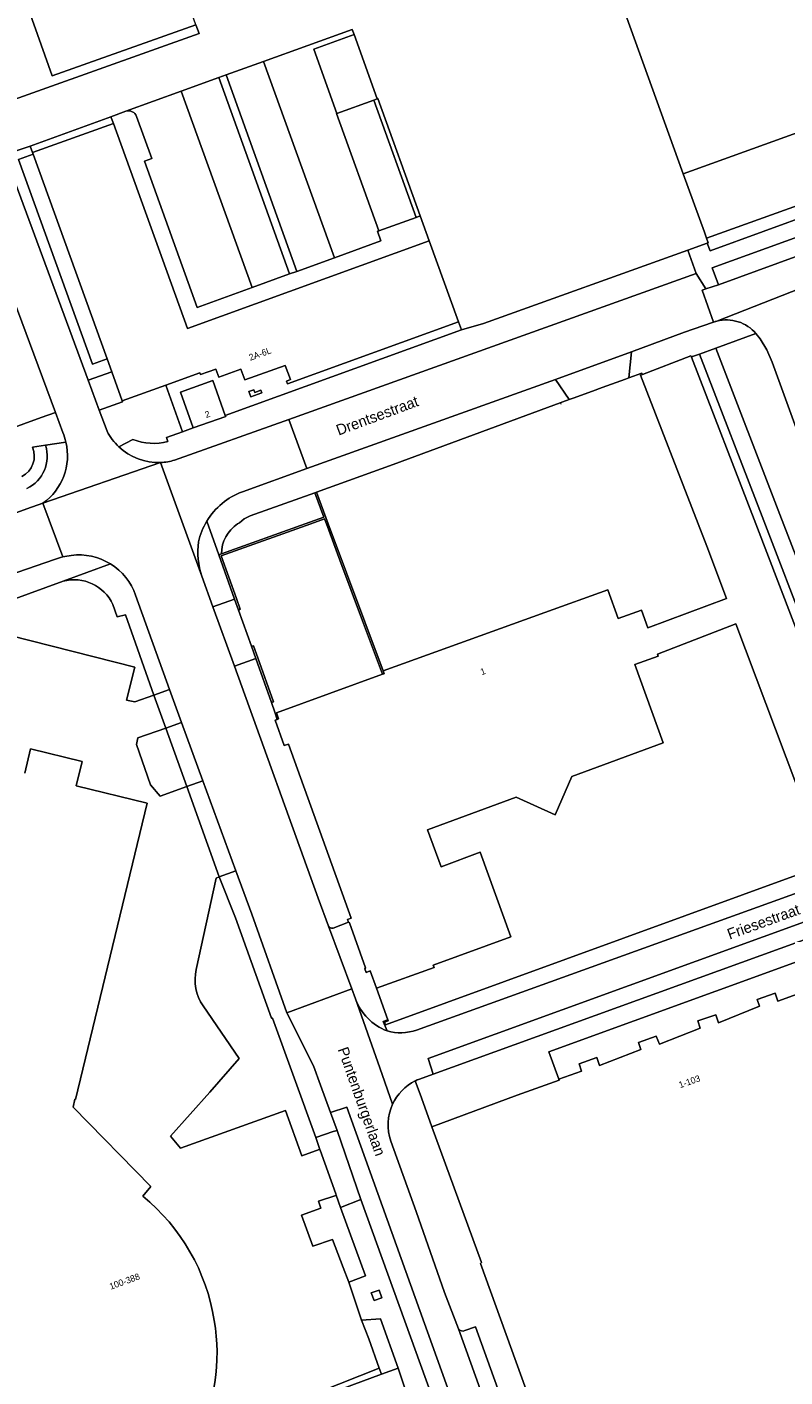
# Model space of a CAD drawing. Header units: metres. Extents: x 151448 to 154749, y 463108 to 465296.
# Tile 273 of 449: x 154119 to 154207, y 463401 to 463558. Entities that reach past the tile are written whole.
import ezdxf
from ezdxf.enums import TextEntityAlignment as Align

# ---------------------------------------------------------------- set-up
doc = ezdxf.new("R2010")
doc.units = ezdxf.units.M
for name, color, linetype, lineweight in [('B-PV-GR-BEPLANTING_CULTUUR_BODEMBEDEKKER-GV', 253, 'Continuous', 9), ('B-PV-GR-BEPLANTING_CULTUUR_BOSPLANTSOEN-GV', 253, 'Continuous', 9), ('B-PV-GR-GROENVOORZIENING-GV', 253, 'Continuous', 9), ('B-PV-GR-HAAG-GV', 253, 'Continuous', 9), ('B-PV-IE-TERREINAFSCHEIDING_KUNSTMATIG_HEKWERK-G', 253, 'Continuous', 9), ('B-PV-IE-TERREINAFSCHEIDING_KUNSTMATIG_MUUR-G', 253, 'Continuous', 9), ('B-PV-IE-TERREINAFSCHEIDING_KUNSTMATIG_MUUR-GV', 253, 'Continuous', 9), ('B-PV-OG-BEBOUWING-GV', 1, 'Continuous', 9), ('B-PV-OG-BEBOUWING-T18', 2, 'Continuous', 9), ('B-PV-OG-TERREIN_BEGROEID-GV', 253, 'Continuous', 9), ('B-PV-OG-TERREIN_ERF-GV', 253, 'Continuous', 9), ('B-PV-OG-TOPOGRAFIE-T18', 2, 'Continuous', 9), ('B-PV-VH-GESLOTENVERHARDING_ASFALT-GV', 253, 'Continuous', 9), ('B-PV-VH-OPENVERHARDING_BETONSTRAATSTEEN-GV', 253, 'Continuous', 9), ('B-PV-VH-OPENVERHARDING_STRAATBAKSTEEN-GV', 253, 'Continuous', 9), ('B-PV-VH-OPENVERHARDING_TEGEL-GV', 253, 'Continuous', 9)]:
    doc.layers.add(name, color=color, linetype=linetype, lineweight=lineweight)
doc.styles.add('Drong', font='txt', dxfattribs={"height": 1.8})

msp = doc.modelspace()

# ---------------------------------------------------------------- linework, layer by layer
at = {"layer": 'B-PV-GR-BEPLANTING_CULTUUR_BODEMBEDEKKER-GV', "flags": 128}
for points in [[(154224.104, 463468.494), (154223.727, 463469.501), (154223.291, 463470.779), (154216.738, 463488.872), (154216.243, 463490.244), (154211.634, 463488.557), (154206.82, 463501.081), (154199.345, 463520.417), (154197.464, 463519.735)], [(154197.464, 463519.735), (154204.954, 463500.36), (154210.114, 463486.936), (154213.748, 463488.266), (154222.766, 463464.458), (154224.146, 463464.937)], [(154123.459, 463493.333), (154111.757, 463489.074), (154111.605, 463488.474), (154112.385, 463488.277), (154131.802, 463483.332), (154130.839, 463479.489), (154131.787, 463479.291), (154134.003, 463480.082)], [(154134.003, 463480.082), (154130.7, 463489.44), (154129.745, 463489.18), (154129.25, 463490.613)], [(154224.146, 463464.937), (154222.766, 463464.458), (154221.82, 463464.132), (154221.822, 463464.127), (154212.134, 463460.572), (154209.605, 463459.465), (154160.934, 463441.765), (154160.829, 463442.045), (154161.266, 463442.203), (154161.214, 463442.31)], [(154164.567, 463441.143), (154218.82, 463460.702), (154219.263, 463460.877), (154220.108, 463461.211), (154220.664, 463461.438)], [(154139.741, 463443.967), (154143.918, 463437.834), (154140.516, 463433.937), (154135.94, 463428.802), (154137.094, 463427.403), (154149.335, 463431.784), (154151.236, 463426.527), (154153.255, 463427.238), (154153.317, 463427.26), (154152.868, 463428.633), (154147.814, 463442.51), (154147.697, 463442.509), (154143.498, 463454.183), (154141.608, 463458.942), (154141.279, 463458.792), (154138.952, 463448.174)], [(154161.214, 463442.31), (154160.685, 463442.12), (154161.131, 463441.043)]]:
    msp.add_lwpolyline(points, dxfattribs=at)
at = {"layer": 'B-PV-GR-BEPLANTING_CULTUUR_BODEMBEDEKKER-GV'}
for points in [[(154129.25, 463490.613, 0.363656), (154123.459, 463493.333)], [(154138.952, 463448.174, 0.2113262), (154139.741, 463443.967)], [(154161.131, 463441.043, 0.1577435), (154164.567, 463441.143)]]:
    msp.add_lwpolyline(points, format="xyb", dxfattribs=at)
at = {"layer": 'B-PV-GR-BEPLANTING_CULTUUR_BODEMBEDEKKER-GV', "flags": 128}
for points in [[(154137.861, 463469.452), (154135.409, 463476.251), (154132.168, 463475.137), (154131.99, 463474.333), (154133.63, 463469.637), (154134.754, 463468.329)], [(154156.681, 463411.842), (154158.607, 463412.556), (154155.718, 463420.525), (154155.232, 463421.929), (154155.182, 463421.912), (154153.177, 463421.249), (154153.446, 463420.418), (154151.169, 463419.635), (154152.489, 463416.017), (154154.79, 463416.771), (154156.013, 463413.548)], [(154162.41, 463401.831), (154160.373, 463407.543), (154158.167, 463407.413), (154159.003, 463405.222), (154160.218, 463401.822), (154160.481, 463401.114)]]:
    msp.add_lwpolyline(points, close=True, dxfattribs=at)
at = {"layer": 'B-PV-GR-BEPLANTING_CULTUUR_BOSPLANTSOEN-GV', "flags": 128}
msp.add_lwpolyline([(154103.043, 463505.844), (154105.703, 463506.821), (154109.225, 463508.115), (154120.93, 463512.361), (154122.56, 463512.953), (154116.123, 463530.263)], dxfattribs=at)
at = {"layer": 'B-PV-GR-GROENVOORZIENING-GV', "flags": 128}
for points in [[(154141.559, 463551.887), (154149.792, 463529.054), (154150.638, 463529.361), (154142.405, 463552.193)], [(154159.584, 463549.269), (154164.516, 463535.635), (154164.992, 463535.806), (154160.06, 463549.441), (154159.99, 463549.416)], [(154119.966, 463542.995), (154119.903, 463543.169), (154119.626, 463543.933), (154117.407, 463543.195), (154116.705, 463542.962), (154126.391, 463516.699), (154129.118, 463517.692), (154128.579, 463519.182), (154126.883, 463518.569), (154118.278, 463542.385)], [(154222.766, 463464.458), (154213.748, 463488.266), (154210.114, 463486.936), (154204.954, 463500.36), (154197.464, 463519.735), (154196.666, 463519.445), (154196.524, 463519.394), (154204.021, 463500), (154209.534, 463485.659), (154213.163, 463486.987), (154221.82, 463464.132)], [(154160.527, 463409.993), (154160.206, 463410.898), (154159.301, 463410.577), (154159.622, 463409.674)], [(154160.481, 463401.114), (154160.218, 463401.822), (154153.286, 463399.087), (154145.965, 463396.567), (154145.057, 463396.263), (154145.347, 463395.492)]]:
    msp.add_lwpolyline(points, close=True, dxfattribs=at)
for points in [[(154137.356, 463510.71), (154135.418, 463516.136), (154130.344, 463514.301), (154130.384, 463514.193), (154127.67, 463513.231), (154128.577, 463510.77)], [(154129.932, 463508.959), (154131.581, 463509.809)], [(154135.649, 463509.559), (154135.477, 463510.039), (154137.356, 463510.71)]]:
    msp.add_lwpolyline(points, dxfattribs=at)
at = {"layer": 'B-PV-GR-GROENVOORZIENING-GV'}
for points in [[(154128.577, 463510.77, 0.0846227), (154129.932, 463508.959)], [(154131.581, 463509.809, 0.1573355), (154135.649, 463509.559)]]:
    msp.add_lwpolyline(points, format="xyb", dxfattribs=at)
at = {"layer": 'B-PV-GR-HAAG-GV', "flags": 128}
for points in [[(154222.766, 463464.458), (154213.748, 463488.266), (154210.114, 463486.936), (154204.954, 463500.36), (154197.464, 463519.735), (154196.666, 463519.445), (154196.524, 463519.394), (154204.021, 463500), (154209.534, 463485.659), (154213.163, 463486.987), (154221.82, 463464.132)], [(154160.218, 463401.822), (154153.286, 463399.087), (154145.965, 463396.567), (154145.057, 463396.263), (154145.347, 463395.492), (154160.481, 463401.114)]]:
    msp.add_lwpolyline(points, close=True, dxfattribs=at)
at = {"layer": 'B-PV-IE-TERREINAFSCHEIDING_KUNSTMATIG_HEKWERK-G', "flags": 128}
for points in [[(154137.356, 463510.71), (154135.418, 463516.136)], [(154138.58, 463511.147), (154137.356, 463510.71)], [(154160.934, 463441.765), (154209.605, 463459.465), (154212.134, 463460.572)]]:
    msp.add_lwpolyline(points, dxfattribs=at)
at = {"layer": 'B-PV-IE-TERREINAFSCHEIDING_KUNSTMATIG_MUUR-G', "flags": 128}
msp.add_lwpolyline([(154181.284, 463514.079), (154181.348, 463513.931)], dxfattribs=at)
at = {"layer": 'B-PV-IE-TERREINAFSCHEIDING_KUNSTMATIG_MUUR-GV', "flags": 128}
for points in [[(154152.722, 463503.612), (154153.784, 463500.774), (154151.618, 463500), (154141.877, 463496.518), (154141.56, 463496.405), (154143.404, 463491.226), (154143.857, 463489.953), (154144.066, 463490.071), (154143.622, 463491.303), (154141.827, 463496.284), (154152.257, 463500), (154153.86, 463500.571), (154154.073, 463500), (154155.656, 463495.772), (154158.288, 463488.738), (154160.149, 463483.767), (154160.62, 463482.508), (154160.805, 463482.575), (154160.687, 463482.903), (154154.286, 463500), (154152.909, 463503.679)], [(154145.368, 463485.772), (154145.881, 463484.328), (154147.692, 463479.232), (154147.932, 463479.318), (154146.106, 463484.408), (154145.607, 463485.799)]]:
    msp.add_lwpolyline(points, close=True, dxfattribs=at)
at = {"layer": 'B-PV-OG-BEBOUWING-GV', "flags": 128}
for points in [[(154234.804, 463546.347), (154234.555, 463547.041), (154247.24, 463551.594), (154245.79, 463555.571), (154242.073, 463558.353), (154243.598, 463560.324), (154235.227, 463566.501), (154213.376, 463582.627), (154207.275, 463587.129), (154202.328, 463580.426), (154200.914, 463578.51), (154227.573, 463558.837), (154228.987, 463560.754), (154233.372, 463557.518), (154234.352, 463554.708), (154195.569, 463540.713), (154198.025, 463533.912), (154198.278, 463533.207), (154229.034, 463544.261), (154234.808, 463546.336)], [(154130.821, 463580.803), (154128.132, 463579.847), (154127.793, 463579.727), (154127.434, 463579.599), (154127.184, 463579.511), (154126.915, 463579.415), (154126.57, 463579.293), (154126.331, 463579.208), (154125.993, 463579.088), (154124.869, 463578.688), (154114.095, 463574.861), (154122.184, 463552.091), (154138.91, 463558.032)], [(154159.99, 463549.416), (154157.291, 463556.887), (154152.598, 463555.192), (154155.297, 463547.721), (154159.584, 463549.269)], [(154119.966, 463542.995), (154128.579, 463519.182), (154129.118, 463517.692), (154130.344, 463514.301), (154135.418, 463516.136), (154139.378, 463517.569), (154139.452, 463517.365), (154141.216, 463518.004), (154141.555, 463517.068), (154144.138, 463518.002), (154144.597, 463516.734), (154149.292, 463518.432), (154149.894, 463516.768), (154149.443, 463516.604), (154149.554, 463516.297), (154169.446, 463523.492), (154166.042, 463532.901), (154137.932, 463522.733), (154129.309, 463546.571), (154119.903, 463543.169)], [(154137.097, 463515.299), (154138.58, 463511.147), (154142.365, 463512.499), (154142.323, 463512.616), (154140.882, 463516.651)], [(154145.074, 463515.372), (154145.303, 463514.759), (154146.584, 463515.235), (154146.473, 463515.533), (154145.77, 463515.272), (154145.652, 463515.587)]]:
    msp.add_lwpolyline(points, close=True, dxfattribs=at)
for points in [[(154209.534, 463485.659), (154204.021, 463500), (154196.524, 463519.394), (154196.464, 463519.549), (154190.826, 463517.355), (154190.618, 463517.274), (154197.3, 463500), (154198.305, 463497.402), (154200.592, 463491.311), (154191.465, 463487.917), (154190.735, 463489.946), (154188.016, 463488.987), (154186.809, 463492.313), (154179.492, 463489.706), (154160.687, 463482.903), (154160.805, 463482.575), (154160.62, 463482.508), (154148.263, 463478.037), (154148.526, 463477.313), (154148.351, 463477.249), (154148.117, 463477.165), (154149.183, 463474.218), (154149.652, 463474.388), (154156.973, 463454.152), (154156.531, 463453.992), (154156.64, 463453.692), (154156.643, 463453.683), (154156.783, 463453.592), (154158.619, 463448.376), (154158.557, 463448.251), (154158.705, 463447.841), (154159.166, 463448.008), (154159.891, 463446.004), (154166.593, 463448.429), (154166.496, 463448.696), (154175.526, 463451.963), (154171.961, 463461.816), (154167.404, 463460.132), (154165.82, 463464.419), (154176.144, 463468.235), (154180.68, 463466.171), (154182.614, 463470.626), (154193.252, 463474.557), (154189.956, 463483.641), (154192.656, 463484.605), (154192.564, 463484.861), (154201.701, 463488.358), (154212.134, 463460.572)], [(154132.727, 463421.827), (154133.644, 463422.953), (154124.615, 463432.161), (154124.814, 463433.085), (154124.894, 463433.073), (154133.232, 463467.54), (154124.963, 463469.555), (154125.678, 463472.368), (154119.656, 463473.823), (154119, 463471.011)], [(154210.507, 463445.934), (154206.585, 463444.485), (154206.259, 463445.418), (154204.185, 463444.702), (154204.442, 463443.91), (154199.67, 463441.993), (154199.354, 463442.925), (154197.25, 463442.2), (154197.536, 463441.369), (154192.793, 463439.513), (154192.432, 463440.422), (154190.373, 463439.697), (154190.621, 463438.89), (154185.843, 463437), (154185.536, 463437.934), (154183.461, 463437.202), (154183.73, 463436.372), (154181.098, 463435.412), (154181.144, 463435.294), (154176.26, 463433.57), (154166.352, 463429.893), (154172.119, 463414.105), (154171.981, 463414.005), (154181.456, 463387.85)]]:
    msp.add_lwpolyline(points, dxfattribs=at)
at = {"layer": 'B-PV-OG-BEBOUWING-GV'}
for points in [[(154141.044, 463407.362, 0.1839312), (154132.727, 463421.827)], [(154138.956, 463393.28, 0.157497), (154141.044, 463407.362)]]:
    msp.add_lwpolyline(points, format="xyb", dxfattribs=at)
at = {"layer": 'B-PV-OG-TERREIN_BEGROEID-GV', "flags": 128}
msp.add_lwpolyline([(154199.345, 463520.417), (154206.82, 463501.081), (154211.634, 463488.557), (154216.243, 463490.244), (154215.332, 463492.765), (154212.134, 463491.627), (154211.214, 463494.195), (154214.397, 463495.352), (154209.782, 463508.127), (154205.911, 463518.807), (154205.288, 463520.216), (154204.528, 463521.512), (154204.031, 463522.115)], close=True, dxfattribs=at)
for points in [[(154123.422, 463510.635), (154122.56, 463512.953), (154120.93, 463512.361), (154109.225, 463508.115), (154105.703, 463506.821), (154103.043, 463505.844)], [(154119.901, 463508.907), (154121.415, 463509.138), (154123.795, 463509.502)], [(154121.415, 463509.138), (154119.901, 463508.907)]]:
    msp.add_lwpolyline(points, dxfattribs=at)
at = {"layer": 'B-PV-OG-TERREIN_BEGROEID-GV'}
for points in [[(154123.795, 463509.502, 0.0450683), (154123.422, 463510.635)], [(154118.674, 463505.504, 0.3947233), (154119.901, 463508.907)], [(154119.901, 463508.907, -0.3947233), (154118.674, 463505.504)], [(154119.264, 463504.123, 0.3750902), (154121.415, 463509.138)]]:
    msp.add_lwpolyline(points, format="xyb", dxfattribs=at)
at = {"layer": 'B-PV-OG-TERREIN_ERF-GV', "flags": 128}
for points in [[(154185.325, 463569.079), (154195.569, 463540.713), (154234.352, 463554.708), (154233.372, 463557.518), (154228.987, 463560.754), (154227.573, 463558.837), (154200.914, 463578.51), (154202.328, 463580.426), (154207.275, 463587.129), (154204.828, 463588.935), (154200.905, 463591.83), (154200.848, 463591.752), (154184.921, 463570.197)], [(154138.91, 463558.032), (154122.184, 463552.091), (154114.095, 463574.861), (154124.869, 463578.688), (154125.993, 463579.088), (154126.331, 463579.208), (154126.57, 463579.293), (154126.915, 463579.415), (154127.184, 463579.511), (154127.434, 463579.599), (154127.793, 463579.727), (154128.132, 463579.847), (154130.821, 463580.803), (154129.782, 463583.729), (154105.605, 463575.174), (154115.459, 463548.542), (154139.274, 463557.022)], [(154198.359, 463532.639), (154198.712, 463531.733), (154229.511, 463542.982), (154229.034, 463544.261), (154198.278, 463533.207), (154198.468, 463532.678)], [(154128.579, 463519.182), (154119.966, 463542.995), (154118.278, 463542.385), (154126.883, 463518.569)], [(154149.554, 463516.297), (154149.443, 463516.604), (154149.894, 463516.768), (154149.292, 463518.432), (154144.597, 463516.734), (154144.138, 463518.002), (154141.555, 463517.068), (154141.216, 463518.004), (154139.452, 463517.365), (154139.378, 463517.569), (154135.418, 463516.136), (154137.356, 463510.71), (154138.58, 463511.147), (154137.097, 463515.299), (154140.882, 463516.651), (154142.323, 463512.616), (154169.788, 463522.546), (154169.446, 463523.492)], [(154188.851, 463516.823), (154186.149, 463515.843), (154185.841, 463515.732), (154185.327, 463515.545), (154182.891, 463514.662), (154182.306, 463514.446), (154161.834, 463506.89), (154152.909, 463503.679), (154154.286, 463500), (154160.687, 463482.903), (154179.492, 463489.706), (154186.809, 463492.313), (154188.016, 463488.987), (154190.735, 463489.946), (154191.465, 463487.917), (154200.592, 463491.311), (154198.305, 463497.402), (154197.3, 463500), (154190.618, 463517.274), (154190.826, 463517.355), (154190.764, 463517.515), (154189.26, 463516.971)], [(154146.584, 463515.235), (154145.303, 463514.759), (154145.074, 463515.372), (154145.652, 463515.587), (154145.77, 463515.272), (154146.473, 463515.533)], [(154143.857, 463489.953), (154145.368, 463485.772), (154145.607, 463485.799), (154146.106, 463484.408), (154147.932, 463479.318), (154147.692, 463479.232), (154148.069, 463478.097), (154148.351, 463477.249), (154148.526, 463477.313), (154148.263, 463478.037), (154160.62, 463482.508), (154160.149, 463483.767), (154158.288, 463488.738), (154155.656, 463495.772), (154154.073, 463500), (154153.86, 463500.571), (154152.257, 463500), (154141.827, 463496.284), (154143.622, 463491.303), (154144.066, 463490.071)], [(154212.134, 463460.572), (154201.701, 463488.358), (154192.564, 463484.861), (154192.656, 463484.605), (154189.956, 463483.641), (154193.252, 463474.557), (154182.614, 463470.626), (154180.68, 463466.171), (154176.144, 463468.235), (154165.82, 463464.419), (154167.404, 463460.132), (154171.961, 463461.816), (154175.526, 463451.963), (154166.496, 463448.696), (154166.593, 463448.429), (154159.891, 463446.004), (154161.214, 463442.31), (154161.266, 463442.203), (154160.829, 463442.045), (154160.934, 463441.765), (154209.605, 463459.465)], [(154210.507, 463445.934), (154210.347, 463446.378), (154209.303, 463449.272), (154179.929, 463438.613), (154181.098, 463435.412), (154183.73, 463436.372), (154183.461, 463437.202), (154185.536, 463437.934), (154185.843, 463437), (154190.621, 463438.89), (154190.373, 463439.697), (154192.432, 463440.422), (154192.793, 463439.513), (154197.536, 463441.369), (154197.25, 463442.2), (154199.354, 463442.925), (154199.67, 463441.993), (154204.442, 463443.91), (154204.185, 463444.702), (154206.259, 463445.418), (154206.585, 463444.485)]]:
    msp.add_lwpolyline(points, close=True, dxfattribs=at)
for points in [[(154117.407, 463543.195), (154119.626, 463543.933), (154129.03, 463547.344), (154130.752, 463547.969), (154137.195, 463550.309), (154141.559, 463551.887), (154142.405, 463552.193), (154146.774, 463553.772), (154157.071, 463557.496), (154157.291, 463556.887), (154159.99, 463549.416), (154160.06, 463549.441), (154164.992, 463535.806), (154166.042, 463532.901), (154169.446, 463523.492), (154169.788, 463522.546), (154172.364, 463523.316), (154196.091, 463531.826), (154198.359, 463532.639), (154198.468, 463532.678), (154198.278, 463533.207), (154198.025, 463533.912), (154195.569, 463540.713), (154185.325, 463569.079)], [(154138.91, 463558.032), (154139.274, 463557.022), (154115.459, 463548.542)], [(154141.877, 463496.518), (154151.618, 463500), (154153.784, 463500.774), (154152.722, 463503.612)], [(154152.722, 463503.612), (154145.212, 463500.932), (154144.527, 463500.577), (154143.96, 463500.132), (154143.751, 463499.999)], [(154138.952, 463448.174), (154141.279, 463458.792), (154141.608, 463458.942), (154137.861, 463469.452), (154134.754, 463468.329), (154133.63, 463469.637), (154131.99, 463474.333), (154132.168, 463475.137), (154135.409, 463476.251), (154134.003, 463480.082), (154131.787, 463479.291), (154130.839, 463479.489), (154131.802, 463483.332), (154112.385, 463488.277), (154111.342, 463484.265)], [(154119, 463471.011), (154119.656, 463473.823), (154125.678, 463472.368), (154124.963, 463469.555), (154133.232, 463467.54), (154124.894, 463433.073), (154124.814, 463433.085), (154124.615, 463432.161), (154133.644, 463422.953), (154132.727, 463421.827)], [(154153.286, 463399.087), (154160.218, 463401.822), (154159.003, 463405.222), (154158.167, 463407.413), (154156.681, 463411.842), (154156.013, 463413.548), (154154.79, 463416.771), (154152.489, 463416.017), (154151.169, 463419.635), (154153.446, 463420.418), (154153.177, 463421.249), (154155.182, 463421.912), (154155.232, 463421.929), (154155.174, 463422.09), (154153.346, 463427.172), (154153.317, 463427.26), (154153.255, 463427.238), (154151.236, 463426.527), (154149.335, 463431.784), (154137.094, 463427.403), (154135.94, 463428.802), (154140.516, 463433.937), (154143.918, 463437.834), (154139.741, 463443.967)], [(154164.042, 463396.981), (154162.41, 463401.831), (154160.481, 463401.114), (154145.347, 463395.492)]]:
    msp.add_lwpolyline(points, dxfattribs=at)
at = {"layer": 'B-PV-OG-TERREIN_ERF-GV'}
for points in [[(154143.751, 463499.999, 0.2486338), (154141.877, 463496.518)], [(154139.741, 463443.967, -0.2113262), (154138.952, 463448.174)], [(154132.727, 463421.827, -0.1839312), (154141.044, 463407.362)], [(154141.044, 463407.362, -0.157497), (154138.956, 463393.28)]]:
    msp.add_lwpolyline(points, format="xyb", dxfattribs=at)
at = {"layer": 'B-PV-VH-GESLOTENVERHARDING_ASFALT-GV', "flags": 128}
for points in [[(154123.417, 463496.151), (154121.115, 463502.391), (154119.257, 463501.738), (154104.72, 463496.431)], [(154093.873, 463487.827), (154096.834, 463488.215), (154098.136, 463488.386), (154102.551, 463489.27), (154104.863, 463489.936), (154106.021, 463490.269), (154106.969, 463490.542), (154108.369, 463491.01), (154110.775, 463491.815), (154122.444, 463495.852)]]:
    msp.add_lwpolyline(points, dxfattribs=at)
at = {"layer": 'B-PV-VH-GESLOTENVERHARDING_ASFALT-GV'}
msp.add_lwpolyline([(154122.444, 463495.852, -0.0298302), (154123.417, 463496.151)], format="xyb", dxfattribs=at)
at = {"layer": 'B-PV-VH-OPENVERHARDING_BETONSTRAATSTEEN-GV', "flags": 128}
for points in [[(154128.577, 463510.77), (154127.67, 463513.231), (154126.391, 463516.699), (154116.705, 463542.962), (154117.407, 463543.195), (154115.459, 463548.542), (154105.605, 463575.174), (154099.334, 463592.123), (154098.643, 463591.86), (154090.863, 463612.313), (154089.677, 463612.87), (154087.782, 463617.846), (154085.055, 463625.128), (154082.954, 463630.659), (154084.771, 463631.319), (154080.849, 463641.672), (154077.167, 463640.34), (154076.072, 463639.944), (154074.879, 463640.269), (154078.22, 463631.519), (154084.409, 463615.323), (154094.878, 463587.769), (154096.395, 463583.681), (154099.764, 463574.732)], [(154132.013, 463547.364), (154133.784, 463542.483), (154132.937, 463542.178), (154139.058, 463525.172), (154145.455, 463527.48), (154137.195, 463550.309), (154130.752, 463547.969)], [(154116.123, 463530.263), (154122.56, 463512.953), (154123.422, 463510.635)], [(154151.787, 463506.453), (154149.707, 463512.123), (154136.43, 463507.404)], [(154121.115, 463502.391), (154134.803, 463507.133)], [(154137.231, 463476.912), (154139.717, 463470.123), (154143.553, 463459.646), (154145.399, 463454.606), (154149.462, 463443.143), (154157.017, 463445.951), (154154.31, 463453.234), (154153.139, 463456.491), (154143.38, 463483.447), (154140.886, 463490.339), (154139.586, 463493.928), (154134.803, 463507.133), (154121.115, 463502.391), (154123.417, 463496.151)], [(154134.803, 463507.133), (154139.586, 463493.928)], [(154144.303, 463503.717), (154151.787, 463506.453)], [(154131.888, 463491.69), (154135.828, 463480.742), (154137.231, 463476.912)], [(154154.31, 463453.234), (154157.017, 463445.951), (154157.453, 463444.777)], [(154161.131, 463441.043), (154160.685, 463442.12), (154161.214, 463442.31), (154159.891, 463446.004), (154159.166, 463448.008), (154158.705, 463447.841), (154158.557, 463448.251), (154158.619, 463448.376), (154156.783, 463453.592), (154156.643, 463453.683), (154156.64, 463453.692), (154154.847, 463452.982)], [(154169.428, 463406.404), (154183.097, 463368.415)], [(154183.367, 463368.989), (154184.796, 463369.503), (154171.415, 463406.641), (154170.194, 463406.188)]]:
    msp.add_lwpolyline(points, dxfattribs=at)
for points in [[(154155.005, 463530.945), (154160.421, 463532.903), (154160.028, 463534.023), (154160.175, 463534.076), (154155.243, 463547.701), (154155.297, 463547.721), (154152.598, 463555.192), (154157.291, 463556.887), (154157.071, 463557.496), (154146.774, 463553.772)], [(154150.638, 463529.361), (154155.005, 463530.945), (154146.774, 463553.772), (154142.405, 463552.193)], [(154149.792, 463529.054), (154141.559, 463551.887), (154137.195, 463550.309), (154145.455, 463527.48)], [(154160.175, 463534.076), (154164.516, 463535.635), (154159.584, 463549.269), (154155.297, 463547.721), (154155.243, 463547.701)], [(154129.03, 463547.344), (154119.626, 463543.933), (154119.903, 463543.169), (154129.309, 463546.571)], [(154199.66, 463527.811), (154229.711, 463538.778), (154251.39, 463546.614), (154250.726, 463548.55), (154224.204, 463538.932), (154198.947, 463529.758)], [(154182.306, 463514.446), (154182.891, 463514.662), (154185.327, 463515.545), (154185.841, 463515.732), (154186.149, 463515.843), (154188.851, 463516.823), (154189.26, 463516.971), (154189.554, 463519.986), (154180.713, 463516.793)], [(154145.368, 463485.772), (154143.857, 463489.953), (154143.404, 463491.226), (154140.886, 463490.339), (154143.38, 463483.447), (154145.881, 463484.328)], [(154135.409, 463476.251), (154137.231, 463476.912), (154135.828, 463480.742), (154134.003, 463480.082)], [(154141.608, 463458.942), (154143.553, 463459.646), (154139.717, 463470.123), (154137.861, 463469.452)], [(154155.311, 463429.449), (154154.869, 463429.333), (154152.868, 463428.633), (154153.317, 463427.26), (154153.346, 463427.172), (154155.174, 463422.09), (154155.232, 463421.929), (154155.718, 463420.525), (154158.086, 463421.422)]]:
    msp.add_lwpolyline(points, close=True, dxfattribs=at)
at = {"layer": 'B-PV-VH-OPENVERHARDING_BETONSTRAATSTEEN-GV'}
for points in [[(154130.752, 463547.969, -0.4115766), (154132.013, 463547.364)], [(154123.795, 463509.502, -0.3040445), (154121.115, 463502.391)], [(154123.422, 463510.635, -0.0450683), (154123.795, 463509.502)], [(154129.932, 463508.959, -0.0846227), (154128.577, 463510.77)], [(154134.803, 463507.133, -0.2025337), (154129.932, 463508.959)], [(154136.43, 463507.404, -0.0620951), (154134.803, 463507.133)], [(154140.17, 463500.318, -0.1720621), (154144.303, 463503.717)], [(154139.209, 463497.902, -0.0814886), (154140.17, 463500.318)], [(154139.586, 463493.928, -0.1150128), (154139.209, 463497.902)], [(154123.417, 463496.151, -0.0292449), (154124.406, 463496.336)], [(154124.406, 463496.336, -0.1727106), (154128.969, 463495.348)], [(154128.969, 463495.348, -0.1728962), (154131.888, 463491.69)], [(154154.847, 463452.982, -0.3280389), (154154.31, 463453.234)], [(154157.453, 463444.777, 0.2191039), (154161.131, 463441.043)], [(154170.194, 463406.188, -0.3603721), (154169.428, 463406.404)]]:
    msp.add_lwpolyline(points, format="xyb", dxfattribs=at)
at = {"layer": 'B-PV-VH-OPENVERHARDING_STRAATBAKSTEEN-GV', "flags": 128}
for points in [[(154250.726, 463548.55), (154249.776, 463551.761), (154249.673, 463551.724), (154234.804, 463546.347), (154234.808, 463546.336), (154229.034, 463544.261), (154229.511, 463542.982), (154198.712, 463531.733), (154198.359, 463532.639), (154196.091, 463531.826), (154197.058, 463529.129), (154198.192, 463527.324), (154199.66, 463527.811), (154198.947, 463529.758), (154224.204, 463538.932)], [(154189.554, 463519.986), (154195.702, 463522.276), (154198.99, 463523.42), (154199.108, 463523.463), (154197.767, 463527.17), (154198.192, 463527.324), (154197.058, 463529.129), (154149.707, 463512.123), (154151.787, 463506.453), (154180.713, 463516.793)], [(154221.169, 463455.798), (154220.464, 463457.648), (154165.917, 463437.845), (154166.512, 463436.026)], [(154154.561, 463431.57), (154155.311, 463429.449), (154158.086, 463421.422), (154178.374, 463365.264), (154178.772, 463364.171), (154180.651, 463364.804), (154156.438, 463432.186)]]:
    msp.add_lwpolyline(points, close=True, dxfattribs=at)
for points in [[(154199.464, 463523.572), (154212.495, 463528.672), (154215.776, 463529.863), (154226.899, 463533.893), (154228.796, 463534.578), (154244.902, 463540.386), (154245.865, 463540.736), (154253.744, 463543.601), (154252.501, 463547.018), (154251.39, 463546.614), (154229.711, 463538.778), (154199.66, 463527.811)], [(154196.091, 463531.826), (154172.364, 463523.316), (154169.788, 463522.546), (154142.323, 463512.616), (154142.365, 463512.499), (154138.58, 463511.147), (154137.356, 463510.71), (154135.477, 463510.039), (154135.649, 463509.559)], [(154136.43, 463507.404), (154149.707, 463512.123), (154197.058, 463529.129), (154196.091, 463531.826)], [(154212.495, 463528.672), (154199.464, 463523.572)], [(154199.66, 463527.811), (154198.192, 463527.324), (154197.767, 463527.17), (154199.108, 463523.463)], [(154204.031, 463522.115), (154204.528, 463521.512), (154205.288, 463520.216), (154205.911, 463518.807), (154209.782, 463508.127), (154214.397, 463495.352), (154215.332, 463492.765), (154216.243, 463490.244), (154216.738, 463488.872), (154223.291, 463470.779), (154226.527, 463472.024), (154225.886, 463473.775), (154221.485, 463485.94), (154221.051, 463487.155), (154214.782, 463504.475), (154214.328, 463505.767), (154209.946, 463517.838), (154209.095, 463520.165)], [(154131.581, 463509.809), (154129.932, 463508.959)], [(154219.263, 463460.877), (154218.82, 463460.702), (154164.567, 463441.143)], [(154164.896, 463435.436), (154166.512, 463436.026), (154165.917, 463437.845), (154220.464, 463457.648), (154219.263, 463460.877)], [(154222, 463456.102), (154221.169, 463455.798), (154166.512, 463436.026), (154164.896, 463435.436)], [(154164.406, 463435.219), (154165.123, 463433.257), (154166.352, 463429.893), (154176.26, 463433.57), (154181.144, 463435.294), (154181.098, 463435.412), (154179.929, 463438.613), (154209.303, 463449.272), (154210.347, 463446.378), (154210.507, 463445.934), (154214.868, 463447.545)], [(154160.278, 463436.751), (154157.453, 463444.777), (154157.017, 463445.951), (154149.462, 463443.143), (154152.566, 463436.988), (154153.402, 463434.719), (154154.561, 463431.57), (154156.438, 463432.186), (154180.651, 463364.804), (154183.945, 463366.026), (154183.826, 463366.35), (154183.529, 463367.184), (154183.108, 463368.372), (154183.102, 463368.395), (154183.097, 463368.415), (154169.428, 463406.404), (154167.827, 463410.64), (154164.522, 463420.027), (154161.565, 463428.222)], [(154157.453, 463444.777), (154160.278, 463436.751), (154161.77, 463432.506)], [(154161.77, 463432.506), (154160.278, 463436.751)], [(154165.123, 463433.257), (154164.406, 463435.219)], [(154181.456, 463387.85), (154171.981, 463414.005), (154172.119, 463414.105), (154166.352, 463429.893), (154165.123, 463433.257)], [(154161.565, 463428.222), (154164.522, 463420.027), (154167.827, 463410.64), (154169.428, 463406.404)], [(154170.194, 463406.188), (154171.415, 463406.641), (154184.796, 463369.503), (154183.367, 463368.989)]]:
    msp.add_lwpolyline(points, dxfattribs=at)
at = {"layer": 'B-PV-VH-OPENVERHARDING_STRAATBAKSTEEN-GV'}
for points in [[(154199.108, 463523.463, -0.0195503), (154199.464, 463523.572)], [(154199.464, 463523.572, -0.2888239), (154204.031, 463522.115)], [(154135.649, 463509.559, -0.1573355), (154131.581, 463509.809)], [(154129.932, 463508.959, 0.2025337), (154134.803, 463507.133)], [(154134.803, 463507.133, 0.0620951), (154136.43, 463507.404)], [(154161.131, 463441.043, -0.2191039), (154157.453, 463444.777)], [(154164.567, 463441.143, -0.1577435), (154161.131, 463441.043)], [(154161.77, 463432.506, -0.1703119), (154164.406, 463435.219)], [(154164.406, 463435.219, 0.1703119), (154161.77, 463432.506)], [(154164.406, 463435.219, -0.0233018), (154164.896, 463435.436)], [(154164.896, 463435.436, 0.0233018), (154164.406, 463435.219)], [(154161.77, 463432.506, 0.1949118), (154161.565, 463428.222)], [(154161.565, 463428.222, -0.1949118), (154161.77, 463432.506)], [(154169.428, 463406.404, 0.3603721), (154170.194, 463406.188)]]:
    msp.add_lwpolyline(points, format="xyb", dxfattribs=at)
at = {"layer": 'B-PV-VH-OPENVERHARDING_TEGEL-GV', "flags": 128}
for points in [[(154130.752, 463547.969), (154129.03, 463547.344), (154129.309, 463546.571), (154137.932, 463522.733), (154166.042, 463532.901), (154164.992, 463535.806), (154164.516, 463535.635), (154160.175, 463534.076), (154160.028, 463534.023), (154160.421, 463532.903), (154155.005, 463530.945)], [(154155.005, 463530.945), (154150.638, 463529.361), (154149.792, 463529.054), (154145.455, 463527.48), (154139.058, 463525.172), (154132.937, 463542.178), (154133.784, 463542.483), (154132.013, 463547.364)], [(154199.108, 463523.463), (154198.99, 463523.42), (154195.702, 463522.276), (154189.554, 463519.986), (154189.26, 463516.971), (154190.764, 463517.515), (154190.826, 463517.355), (154196.464, 463519.549), (154196.524, 463519.394), (154196.666, 463519.445), (154197.464, 463519.735)], [(154197.464, 463519.735), (154199.345, 463520.417), (154204.031, 463522.115)], [(154143.751, 463499.999), (154143.96, 463500.132), (154144.527, 463500.577), (154145.212, 463500.932), (154152.722, 463503.612), (154152.909, 463503.679), (154161.834, 463506.89), (154182.306, 463514.446), (154180.713, 463516.793), (154151.787, 463506.453), (154144.303, 463503.717)], [(154123.795, 463509.502), (154121.415, 463509.138)], [(154104.72, 463496.431), (154119.257, 463501.738), (154121.115, 463502.391)], [(154140.17, 463500.318), (154141.56, 463496.405), (154141.877, 463496.518)], [(154143.404, 463491.226), (154141.56, 463496.405), (154140.17, 463500.318)], [(154122.444, 463495.852), (154110.775, 463491.815)], [(154110.775, 463491.815), (154111.757, 463489.074), (154123.459, 463493.333), (154128.969, 463495.348)], [(154128.969, 463495.348), (154123.459, 463493.333)], [(154139.586, 463493.928), (154140.886, 463490.339), (154143.404, 463491.226)], [(154129.25, 463490.613), (154129.745, 463489.18), (154130.7, 463489.44), (154134.003, 463480.082), (154135.828, 463480.742), (154131.888, 463491.69)], [(154147.692, 463479.232), (154145.881, 463484.328), (154143.38, 463483.447), (154153.139, 463456.491), (154154.31, 463453.234)], [(154154.847, 463452.982), (154156.64, 463453.692), (154156.531, 463453.992), (154156.973, 463454.152), (154149.652, 463474.388), (154149.183, 463474.218), (154148.117, 463477.165), (154148.351, 463477.249), (154148.069, 463478.097), (154147.692, 463479.232)]]:
    msp.add_lwpolyline(points, dxfattribs=at)
at = {"layer": 'B-PV-VH-OPENVERHARDING_TEGEL-GV'}
for points in [[(154132.013, 463547.364, 0.4115766), (154130.752, 463547.969)], [(154199.464, 463523.572, 0.0195503), (154199.108, 463523.463)], [(154204.031, 463522.115, 0.2888239), (154199.464, 463523.572)], [(154121.115, 463502.391, 0.3040445), (154123.795, 463509.502)], [(154121.415, 463509.138, -0.3750902), (154119.264, 463504.123)], [(154144.303, 463503.717, 0.1720621), (154140.17, 463500.318)], [(154140.17, 463500.318, 0.0814886), (154139.209, 463497.902)], [(154141.877, 463496.518, -0.2486338), (154143.751, 463499.999)], [(154139.209, 463497.902, 0.1150128), (154139.586, 463493.928)], [(154123.417, 463496.151, 0.0298302), (154122.444, 463495.852)], [(154124.406, 463496.336, 0.0292449), (154123.417, 463496.151)], [(154128.969, 463495.348, 0.1727106), (154124.406, 463496.336)], [(154131.888, 463491.69, 0.1728962), (154128.969, 463495.348)], [(154123.459, 463493.333, -0.363656), (154129.25, 463490.613)], [(154154.31, 463453.234, 0.3280389), (154154.847, 463452.982)]]:
    msp.add_lwpolyline(points, format="xyb", dxfattribs=at)
at = {"layer": 'B-PV-VH-OPENVERHARDING_TEGEL-GV', "flags": 128}
for points in [[(154130.344, 463514.301), (154129.118, 463517.692), (154126.391, 463516.699), (154127.67, 463513.231), (154130.384, 463514.193)], [(154139.717, 463470.123), (154137.231, 463476.912), (154135.409, 463476.251), (154137.861, 463469.452)], [(154141.608, 463458.942), (154143.498, 463454.183), (154147.697, 463442.509), (154147.814, 463442.51), (154152.868, 463428.633), (154154.869, 463429.333), (154155.311, 463429.449), (154154.561, 463431.57), (154153.402, 463434.719), (154152.566, 463436.988), (154149.462, 463443.143), (154145.399, 463454.606), (154143.553, 463459.646)], [(154162.41, 463401.831), (154164.042, 463396.981), (154176.579, 463362.686), (154176.545, 463356.743), (154179.111, 463357.385), (154179.121, 463360.172), (154179.138, 463363.1), (154179.093, 463363.222), (154178.792, 463364.115), (154178.772, 463364.171), (154178.374, 463365.264), (154158.086, 463421.422), (154155.718, 463420.525), (154158.607, 463412.556), (154156.681, 463411.842), (154158.167, 463407.413), (154160.373, 463407.543)], [(154160.527, 463409.993), (154159.622, 463409.674), (154159.301, 463410.577), (154160.206, 463410.898)]]:
    msp.add_lwpolyline(points, close=True, dxfattribs=at)

# ---------------------------------------------------------------- texts
at = {"layer": 'B-PV-OG-BEBOUWING-T18', "style": 'Drong'}
for s, rotation, p in [('2A-6L', 19.9, (154146.356, 463519.764)), ('2', 20.1, (154140.24, 463512.75)), ('1', 19.9, (154172.28, 463482.843)), ('1-103', 19.4, (154196.291, 463435.149)), ('100-388', 19.9, (154130.609, 463411.92))]:
    msp.add_text(s, height=0.75, rotation=rotation, dxfattribs=at).set_placement(p, align=Align.MIDDLE)
at = {"layer": 'B-PV-OG-TOPOGRAFIE-T18', "style": 'Drong'}
for s, rotation, p in [('Drentsestraat', 20.4, (154159.99, 463512.583)), ('Friesestraat', 19.9, (154204.891, 463453.762)), ('Puntenburgerlaan', 289.5, (154158.042, 463432.793))]:
    msp.add_text(s, height=1.25, rotation=rotation, dxfattribs=at).set_placement(p, align=Align.MIDDLE)

doc.saveas('drawing.dxf')
